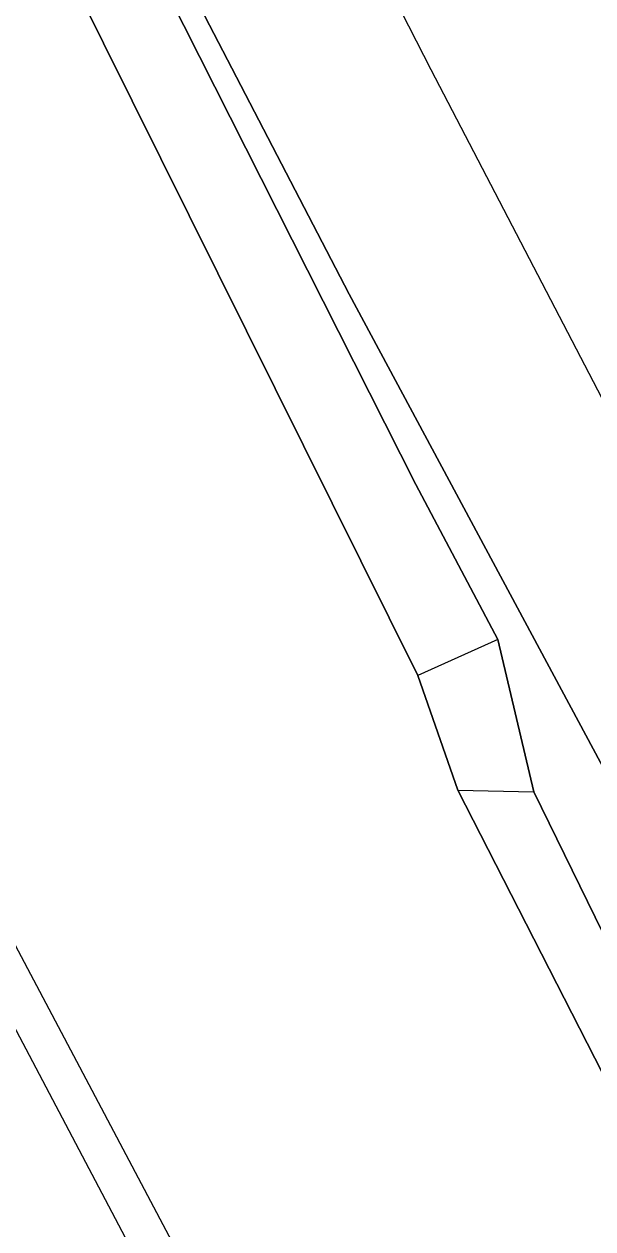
# Model space of a CAD drawing. Extents: x -263943 to -261149, y -1236934 to -1230686.
# Drawn here: x -263132.8 to -263100.1, y -1235384.4 to -1235315.1 of the extents above; entities that cross this region are included whole.
import ezdxf

# ---------------------------------------------------------------- set-up
doc = ezdxf.new("R2010")
doc.units = 0
for name, color, linetype in [('body_kn', 7, 'Continuous'), ('kladpar_hranice', 7, 'Continuous'), ('kladpar_plochy', 7, 'Continuous'), ('zappar_hrandruhpozemk', 7, 'Continuous')]:
    doc.layers.add(name, color=color, linetype=linetype)

msp = doc.modelspace()

# ---------------------------------------------------------------- linework, layer by layer
at = {"layer": 'body_kn'}
for p, q in [((-263109.37, -1235317.74), (-263109.37, -1235317.74)), ((-263114.1, -1235330.65), (-263114.1, -1235330.65)), ((-263110.25, -1235341.59), (-263110.25, -1235341.59)), ((-263105.53, -1235350.52), (-263105.53, -1235350.52)), ((-263105.53, -1235350.52), (-263105.53, -1235350.52)), ((-263110.13, -1235352.59), (-263110.13, -1235352.59)), ((-263107.83, -1235359.18), (-263107.83, -1235359.18)), ((-263107.83, -1235359.18), (-263107.83, -1235359.18)), ((-263103.47, -1235359.28), (-263103.47, -1235359.28))]:
    msp.add_line(p, q, dxfattribs=at)
at = {"layer": 'kladpar_hranice'}
for points in [[(-263287.4, -1235108.1), (-263274.7, -1235099), (-263272.8, -1235097.5), (-263251.45, -1235080.64), (-263212.85, -1235155.54), (-263169.1, -1235238.18), (-263165.43, -1235241.78), (-263158.93, -1235254.47), (-263152.9, -1235266.59), (-263110.13, -1235352.59), (-263107.83, -1235359.18), (-263087.27, -1235399.41), (-263050.51, -1235471.42), (-263038.33, -1235495.28), (-263034.61, -1235502.57), (-263020.24, -1235539.53), (-263018.04, -1235545.99), (-263008.6, -1235543.86), (-263007.7, -1235552.87), (-262994.36, -1235576.33), (-262962.24, -1235644.69)], [(-263084.33, -1235386.02), (-263092.6, -1235370.67), (-263114.1, -1235330.65), (-263154.86, -1235252.14), (-263135, -1235241.46), (-263131.58, -1235247.32), (-263132.26, -1235249.27), (-263123.99, -1235266.41), (-263114.45, -1235287.03), (-263111.22, -1235285.16), (-263110.88, -1235284.9), (-263110.76, -1235285.15), (-263108.52, -1235292.62), (-263105.46, -1235299.71), (-263105.01, -1235300.75), (-263098.44, -1235313.33), (-263098.03, -1235314.13), (-263090.02, -1235328.16), (-263086.47, -1235334.72), (-263093.18, -1235342.76), (-263082.06, -1235341.9), (-263081.03, -1235347.24), (-263069.42, -1235372), (-263054.3, -1235404.13)], [(-263041.79, -1235466.37), (-263025.92, -1235496.03), (-263030.89, -1235499.77), (-263058.84, -1235445.87), (-263080.62, -1235404.51), (-263088.73, -1235388.15), (-263096.84, -1235372.8), (-263103.47, -1235359.28), (-263105.53, -1235350.52), (-263110.25, -1235341.59), (-263147.65, -1235267.64), (-263149.26, -1235264.52), (-263156.45, -1235250.58), (-263154.86, -1235252.14), (-263114.1, -1235330.65), (-263092.6, -1235370.67), (-263084.33, -1235386.02), (-263075.96, -1235402.38), (-263064.6, -1235424), (-263041.79, -1235466.37)], [(-263058.84, -1235445.87), (-263030.89, -1235499.77), (-263034.61, -1235502.57), (-263038.33, -1235495.28), (-263050.51, -1235471.42), (-263087.27, -1235399.41), (-263107.83, -1235359.18), (-263110.13, -1235352.59), (-263152.9, -1235266.59), (-263149.26, -1235264.52), (-263147.65, -1235267.64), (-263110.25, -1235341.59), (-263105.53, -1235350.52), (-263103.47, -1235359.28), (-263096.84, -1235372.8), (-263088.73, -1235388.15), (-263080.62, -1235404.51), (-263058.84, -1235445.87)]]:
    msp.add_lwpolyline(points, dxfattribs=at)
at = {"layer": 'kladpar_plochy'}
for points in [[(-263212.85, -1235155.54), (-263169.1, -1235238.18), (-263165.43, -1235241.78), (-263158.93, -1235254.47), (-263152.9, -1235266.59), (-263110.13, -1235352.59), (-263107.83, -1235359.18), (-263087.27, -1235399.41), (-263050.51, -1235471.42), (-263038.33, -1235495.28), (-263034.61, -1235502.57), (-263020.24, -1235539.53), (-263018.04, -1235545.99), (-263008.6, -1235543.86), (-263007.7, -1235552.87), (-262994.36, -1235576.33), (-262962.24, -1235644.69)], [(-263084.33, -1235386.02), (-263092.6, -1235370.67), (-263114.1, -1235330.65), (-263154.86, -1235252.14), (-263135, -1235241.46), (-263131.58, -1235247.32), (-263132.26, -1235249.27), (-263123.99, -1235266.41), (-263114.45, -1235287.03), (-263111.22, -1235285.16), (-263110.88, -1235284.9), (-263110.76, -1235285.15), (-263108.52, -1235292.62), (-263105.46, -1235299.71), (-263105.01, -1235300.75), (-263098.44, -1235313.33), (-263098.03, -1235314.13), (-263090.02, -1235328.16), (-263086.47, -1235334.72), (-263093.18, -1235342.76), (-263082.06, -1235341.9), (-263081.03, -1235347.24), (-263069.42, -1235372), (-263054.3, -1235404.13)]]:
    msp.add_lwpolyline(points, dxfattribs=at)
for points in [[(-263041.79, -1235466.37), (-263025.92, -1235496.03), (-263030.89, -1235499.77), (-263058.84, -1235445.87), (-263080.62, -1235404.51), (-263088.73, -1235388.15), (-263096.84, -1235372.8), (-263103.47, -1235359.28), (-263105.53, -1235350.52), (-263110.25, -1235341.59), (-263147.65, -1235267.64), (-263149.26, -1235264.52), (-263156.45, -1235250.58), (-263154.86, -1235252.14), (-263114.1, -1235330.65), (-263092.6, -1235370.67), (-263084.33, -1235386.02), (-263075.96, -1235402.38), (-263064.6, -1235424)], [(-263058.84, -1235445.87), (-263030.89, -1235499.77), (-263034.61, -1235502.57), (-263038.33, -1235495.28), (-263050.51, -1235471.42), (-263087.27, -1235399.41), (-263107.83, -1235359.18), (-263110.13, -1235352.59), (-263152.9, -1235266.59), (-263149.26, -1235264.52), (-263147.65, -1235267.64), (-263110.25, -1235341.59), (-263105.53, -1235350.52), (-263103.47, -1235359.28), (-263096.84, -1235372.8), (-263088.73, -1235388.15), (-263080.62, -1235404.51)]]:
    msp.add_lwpolyline(points, close=True, dxfattribs=at)
at = {"layer": 'zappar_hrandruhpozemk'}
for p, q in [((-263109.37, -1235317.74), (-263124.72, -1235287.55)), ((-263105.53, -1235350.52), (-263110.13, -1235352.59)), ((-263107.83, -1235359.18), (-263103.47, -1235359.28))]:
    msp.add_line(p, q, dxfattribs=at)
for points in [[(-263272.8, -1235097.5), (-263198.33, -1235241.62), (-263137.59, -1235360.04), (-263087.44, -1235454.88), (-263072.28, -1235483.07), (-263059.54, -1235506.76)], [(-263274.7, -1235099), (-263201.27, -1235240.88), (-263139.56, -1235361.1), (-263089.37, -1235456.32), (-263051.89, -1235525.83)], [(-263063.3, -1235406.52), (-263091.04, -1235352.94), (-263095.84, -1235343.73), (-263109.37, -1235317.74)]]:
    msp.add_lwpolyline(points, dxfattribs=at)

doc.saveas('drawing.dxf')
